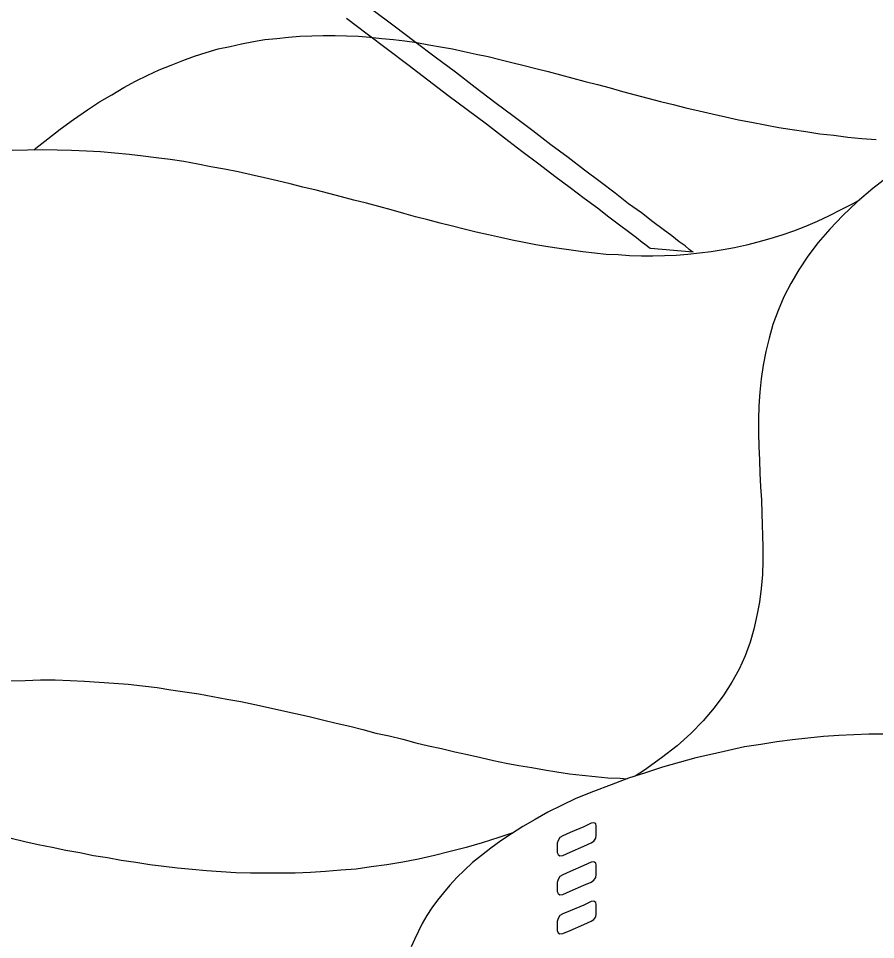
# Model space of a CAD drawing. Extents: x 638850 to 644908, y 297188 to 298900.
# Drawn here: x 642026.68 to 642057.93, y 298301.67 to 298335.24 of the extents above; entities that cross this region are included whole.
import ezdxf

# ---------------------------------------------------------------- set-up
doc = ezdxf.new("R2010")
doc.units = 0
for name, color, linetype in [('16', 7, 'Continuous'), ('2', 7, 'Continuous'), ('5', 7, 'Continuous')]:
    doc.layers.add(name, color=color, linetype=linetype)

msp = doc.modelspace()

# ---------------------------------------------------------------- linework, layer by layer
at = {"layer": '16'}
for points in [[(642047.561, 298305.2), (642047.655, 298305.262), (642047.731, 298305.37), (642047.747, 298305.478), (642047.747, 298305.478), (642047.747, 298305.557), (642047.747, 298305.727), (642047.747, 298305.802), (642047.747, 298305.802), (642047.731, 298305.897), (642047.655, 298305.927), (642047.561, 298305.91), (642047.561, 298305.91), (642047.299, 298305.786), (642046.789, 298305.57), (642046.527, 298305.449), (642046.527, 298305.449), (642046.419, 298305.387), (642046.357, 298305.279), (642046.327, 298305.184), (642046.327, 298305.184), (642046.327, 298305.092), (642046.327, 298304.938), (642046.327, 298304.847), (642046.327, 298304.847), (642046.357, 298304.768), (642046.419, 298304.722), (642046.527, 298304.739), (642046.527, 298304.739), (642046.789, 298304.86), (642047.299, 298305.076), (642047.561, 298305.2), (642047.561, 298305.2), (642047.561, 298305.2)], [(642047.561, 298303.764), (642047.655, 298303.842), (642047.731, 298303.934), (642047.747, 298304.042), (642047.747, 298304.042), (642047.747, 298304.134), (642047.747, 298304.29), (642047.747, 298304.382), (642047.747, 298304.382), (642047.731, 298304.46), (642047.655, 298304.506), (642047.561, 298304.49), (642047.561, 298304.49), (642047.299, 298304.366), (642046.789, 298304.15), (642046.527, 298304.026), (642046.527, 298304.026), (642046.419, 298303.966), (642046.357, 298303.856), (642046.327, 298303.748), (642046.327, 298303.748), (642046.327, 298303.672), (642046.327, 298303.518), (642046.327, 298303.424), (642046.327, 298303.424), (642046.357, 298303.348), (642046.419, 298303.302), (642046.527, 298303.316), (642046.527, 298303.316), (642046.789, 298303.44), (642047.299, 298303.656), (642047.561, 298303.764), (642047.561, 298303.764), (642047.561, 298303.764)], [(642047.561, 298302.344), (642047.655, 298302.406), (642047.731, 298302.498), (642047.747, 298302.606), (642047.747, 298302.606), (642047.747, 298302.697), (642047.747, 298302.854), (642047.747, 298302.946), (642047.747, 298302.946), (642047.731, 298303.024), (642047.655, 298303.07), (642047.561, 298303.054), (642047.561, 298303.054), (642047.299, 298302.93), (642046.789, 298302.714), (642046.527, 298302.606), (642046.527, 298302.606), (642046.419, 298302.543), (642046.357, 298302.435), (642046.327, 298302.327), (642046.327, 298302.327), (642046.327, 298302.252), (642046.327, 298302.095), (642046.327, 298302.003), (642046.327, 298302.003), (642046.357, 298301.912), (642046.419, 298301.879), (642046.527, 298301.895), (642046.527, 298301.895), (642046.789, 298302.003), (642047.299, 298302.219), (642047.561, 298302.344), (642047.561, 298302.344), (642047.561, 298302.344)]]:
    msp.add_lwpolyline(points, dxfattribs=at)
at = {"layer": '2'}
for points in [[(642027.244, 298330.446), (642027.323, 298330.516), (642027.755, 298330.856), (642028.202, 298331.211), (642028.697, 298331.564), (642029.206, 298331.906), (642029.206, 298331.906), (642029.638, 298332.199), (642030.088, 298332.46), (642030.52, 298332.725), (642030.954, 298332.955), (642031.4, 298333.173), (642031.818, 298333.373), (642032.25, 298333.542), (642032.682, 298333.713), (642033.098, 298333.866), (642033.53, 298334.006), (642033.965, 298334.132), (642034.397, 298334.222), (642034.815, 298334.316), (642035.247, 298334.406), (642035.663, 298334.469), (642036.098, 298334.514), (642036.53, 298334.564), (642036.946, 298334.593), (642037.378, 298334.609), (642037.796, 298334.622), (642038.228, 298334.622), (642038.642, 298334.609), (642039.074, 298334.593), (642039.493, 298334.564), (642039.925, 298334.514), (642040.357, 298334.469), (642040.773, 298334.424), (642041.205, 298334.361), (642041.639, 298334.282), (642042.071, 298334.208), (642042.503, 298334.132), (642042.935, 298334.037), (642043.367, 298333.943), (642043.804, 298333.85), (642044.236, 298333.742), (642044.668, 298333.634), (642045.116, 298333.526), (642045.548, 298333.418), (642045.995, 298333.31), (642046.443, 298333.187), (642046.891, 298333.063), (642047.341, 298332.939), (642047.789, 298332.833), (642048.25, 298332.71), (642048.698, 298332.584), (642049.163, 298332.46), (642049.625, 298332.338), (642050.088, 298332.215), (642050.549, 298332.107), (642051.015, 298331.983), (642051.492, 298331.875), (642051.971, 298331.767), (642052.451, 298331.659), (642052.93, 298331.551), (642053.407, 298331.459), (642053.902, 298331.366), (642054.395, 298331.272), (642054.89, 298331.193), (642055.387, 298331.119), (642055.893, 298331.04), (642056.404, 298330.982), (642056.915, 298330.919), (642057.421, 298330.869), (642057.947, 298330.824)], [(642057.353, 298328.635), (642057.097, 298328.491), (642056.665, 298328.261), (642056.233, 298328.043), (642055.801, 298327.843), (642055.369, 298327.661), (642054.937, 298327.487), (642054.505, 298327.337), (642054.071, 298327.211), (642053.639, 298327.087), (642053.222, 298326.979), (642052.79, 298326.887), (642052.372, 298326.81), (642051.94, 298326.731), (642051.508, 298326.684), (642051.089, 298326.639), (642050.657, 298326.608), (642050.239, 298326.594), (642049.807, 298326.576), (642049.393, 298326.576), (642048.961, 298326.594), (642048.542, 298326.623), (642048.11, 298326.639), (642047.678, 298326.684), (642047.262, 298326.731), (642046.83, 298326.792), (642046.398, 298326.855), (642045.98, 298326.918), (642045.548, 298326.995), (642045.116, 298327.071), (642044.684, 298327.163), (642044.252, 298327.258), (642043.817, 298327.35), (642043.367, 298327.458), (642042.935, 298327.566), (642042.503, 298327.674), (642042.056, 298327.784), (642041.608, 298327.906), (642041.16, 298328.014), (642040.728, 298328.138), (642040.267, 298328.261), (642039.817, 298328.383), (642039.369, 298328.507), (642038.906, 298328.615), (642038.458, 298328.741), (642037.994, 298328.862), (642037.531, 298328.986), (642037.054, 298329.096), (642036.588, 298329.218), (642036.127, 298329.326), (642035.65, 298329.434), (642035.168, 298329.544), (642034.691, 298329.652), (642034.196, 298329.744), (642033.701, 298329.836), (642033.222, 298329.929), (642032.711, 298330.023), (642032.216, 298330.097), (642031.71, 298330.16), (642031.229, 298330.221), (642030.722, 298330.284), (642030.198, 298330.329), (642029.672, 298330.376), (642029.161, 298330.408), (642028.621, 298330.424), (642028.094, 298330.437), (642027.554, 298330.455), (642027.014, 298330.437), (642026.459, 298330.424)], [(642058.466, 298329.541), (642057.832, 298329.047), (642057.259, 298328.553), (642056.735, 298328.058), (642056.257, 298327.564), (642055.839, 298327.07), (642055.453, 298326.576), (642055.129, 298326.082), (642054.835, 298325.585), (642054.589, 298325.091), (642054.373, 298324.597), (642054.187, 298324.089), (642054.049, 298323.595), (642053.925, 298323.101), (642053.833, 298322.607), (642053.755, 298322.11), (642053.709, 298321.616), (642053.676, 298321.122), (642053.663, 298320.628), (642053.663, 298320.134), (642053.676, 298319.64), (642053.692, 298319.146), (642053.709, 298318.668), (642053.738, 298318.174), (642053.771, 298317.696), (642053.784, 298317.202), (642053.784, 298317.202), (642053.817, 298315.981), (642053.817, 298315.981), (642053.817, 298315.471), (642053.8, 298314.977), (642053.755, 298314.467), (642053.692, 298313.973), (642053.601, 298313.478), (642053.493, 298312.984), (642053.352, 298312.506), (642053.169, 298312.012), (642052.953, 298311.532), (642052.688, 298311.054), (642052.396, 298310.589), (642052.04, 298310.112), (642051.638, 298309.647), (642051.19, 298309.185), (642050.695, 298308.737), (642050.126, 298308.289), (642049.507, 298307.841), (642049.162, 298307.628)], [(642026.391, 298311.101), (642026.929, 298311.116), (642027.485, 298311.132), (642028.027, 298311.132), (642028.567, 298311.116), (642029.093, 298311.085), (642029.631, 298311.056), (642030.158, 298311.022), (642030.682, 298310.977), (642031.208, 298310.914), (642031.735, 298310.855), (642032.241, 298310.777), (642032.752, 298310.7), (642033.263, 298310.624), (642033.769, 298310.529), (642034.28, 298310.437), (642034.79, 298310.345), (642035.301, 298310.237), (642035.794, 298310.129), (642036.289, 298310.018), (642036.784, 298309.913), (642037.277, 298309.805), (642037.772, 298309.681), (642038.264, 298309.557), (642038.759, 298309.449), (642039.236, 298309.323), (642039.716, 298309.199), (642040.195, 298309.091), (642040.69, 298308.97), (642041.167, 298308.846), (642041.633, 298308.738), (642042.11, 298308.63), (642042.591, 298308.509), (642043.052, 298308.414), (642043.534, 298308.306), (642043.995, 298308.198), (642044.459, 298308.106), (642044.92, 298308.011), (642045.401, 298307.937), (642045.863, 298307.858), (642046.31, 298307.78), (642046.776, 298307.717), (642047.237, 298307.658), (642047.701, 298307.613), (642048.164, 298307.564), (642048.612, 298307.55), (642048.873, 298307.532)], [(642058.217, 298309.154), (642057.677, 298309.154), (642057.137, 298309.139), (642056.582, 298309.107), (642056.026, 298309.078), (642055.454, 298309.017), (642054.896, 298308.954), (642054.327, 298308.878), (642053.74, 298308.783), (642053.153, 298308.693), (642052.568, 298308.567), (642051.978, 298308.43), (642051.377, 298308.29), (642050.774, 298308.119), (642050.156, 298307.951), (642049.537, 298307.75), (642048.923, 298307.55), (642048.288, 298307.316), (642047.64, 298307.069), (642047.006, 298306.808), (642047.006, 298306.808), (642047.006, 298306.808), (642047.006, 298306.808), (642047.006, 298306.808), (642047.006, 298306.808), (642046.481, 298306.56), (642045.986, 298306.313), (642045.523, 298306.052), (642045.075, 298305.791), (642044.659, 298305.525), (642044.272, 298305.264), (642043.903, 298305.001), (642043.563, 298304.738)], [(642044.711, 298305.561), (642044.195, 298305.388), (642043.592, 298305.201), (642043.007, 298305.03), (642042.418, 298304.877), (642041.849, 298304.738), (642041.261, 298304.598), (642040.69, 298304.49), (642040.118, 298304.4), (642039.547, 298304.321), (642038.991, 298304.243), (642038.435, 298304.198), (642037.88, 298304.15), (642037.324, 298304.121), (642036.766, 298304.09), (642036.226, 298304.09), (642035.686, 298304.09), (642035.144, 298304.09), (642034.604, 298304.105), (642034.079, 298304.135), (642033.539, 298304.18), (642033.013, 298304.229), (642032.486, 298304.274), (642031.98, 298304.337), (642031.469, 298304.4), (642030.959, 298304.477), (642030.434, 298304.553), (642029.926, 298304.645), (642029.415, 298304.724), (642028.92, 298304.832), (642028.409, 298304.922), (642027.917, 298305.03), (642027.408, 298305.122), (642026.915, 298305.233), (642026.42, 298305.359)], [(642043.563, 298304.738), (642043.237, 298304.477), (642042.944, 298304.198), (642042.665, 298303.934), (642042.404, 298303.658), (642042.173, 298303.379), (642041.957, 298303.104), (642041.756, 298302.823), (642041.57, 298302.544), (642041.401, 298302.254), (642041.261, 298301.975), (642041.122, 298301.68), (642040.998, 298301.403)]]:
    msp.add_lwpolyline(points, dxfattribs=at)
at = {"layer": '5'}
for points in [[(642049.717, 298326.871), (642051.276, 298326.731), (642051.276, 298326.731), (642051.231, 298326.747), (642051.137, 298326.826), (642050.986, 298326.95), (642050.765, 298327.1), (642050.504, 298327.319), (642050.18, 298327.548), (642049.807, 298327.829), (642049.393, 298328.153), (642048.927, 298328.491), (642048.434, 298328.878), (642047.894, 298329.281), (642047.323, 298329.713), (642046.72, 298330.176), (642046.088, 298330.637), (642045.44, 298331.148), (642044.758, 298331.659), (642044.049, 298332.183), (642043.338, 298332.725), (642042.611, 298333.281), (642041.873, 298333.835), (642041.131, 298334.39), (642040.375, 298334.964), (642039.619, 298335.536)], [(642038.642, 298335.257), (642039.398, 298334.685), (642040.141, 298334.116), (642040.881, 298333.56), (642041.608, 298333), (642042.335, 298332.446), (642043.043, 298331.92), (642043.741, 298331.396), (642044.402, 298330.887), (642045.037, 298330.408), (642045.656, 298329.944), (642046.241, 298329.497), (642046.796, 298329.08), (642047.307, 298328.693), (642047.789, 298328.338), (642048.205, 298328.014), (642048.59, 298327.721), (642048.927, 298327.474), (642049.208, 298327.258), (642049.422, 298327.087), (642049.595, 298326.963), (642049.685, 298326.887), (642049.717, 298326.871), (642049.717, 298326.871), (642049.717, 298326.871)]]:
    msp.add_lwpolyline(points, dxfattribs=at)

doc.saveas('drawing.dxf')
